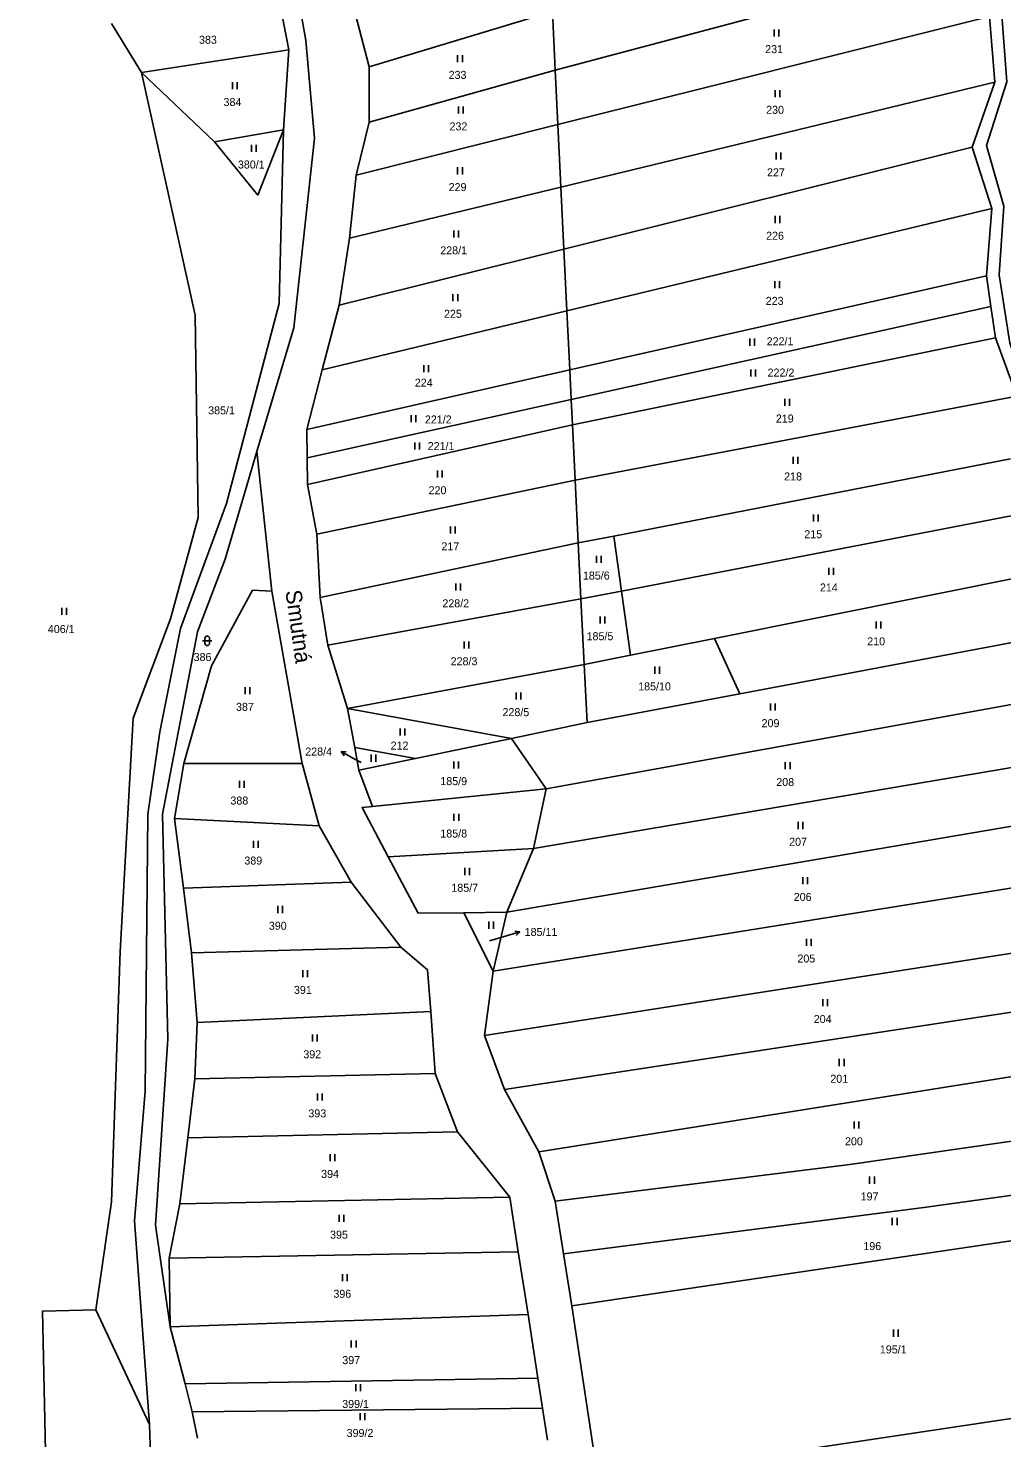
# Model space of a CAD drawing. Extents: x -776734 to -748832, y -1118122 to -976986.
# Drawn here: x -750804.6 to -750597.8, y -1113137.8 to -1112838.4 of the extents above; entities that cross this region are included whole.
import ezdxf

# ---------------------------------------------------------------- set-up
doc = ezdxf.new("R2010")
doc.units = 0
for name, color, linetype in [('KM_Hranice parcel', 7, 'Continuous'), ('KM_Parcelní čísla', 7, 'Continuous'), ('KM_Pop  PČ popisy', 7, 'Continuous'), ('KM_Značky kultur', 7, 'Continuous')]:
    doc.layers.add(name, color=color, linetype=linetype)

msp = doc.modelspace()

# ---------------------------------------------------------------- linework, layer by layer
at = {"layer": 'KM_Hranice parcel'}
for p, q in [((-750598.06, -1112822.14), (-750692.67, -1112847.35)), ((-750751.51, -1112831.52), (-750749.23, -1112843.03)), ((-750732.23, -1112846.63), (-750735.07, -1112835.47)), ((-750693.28, -1112834.83), (-750732.23, -1112846.63)), ((-750692.67, -1112847.35), (-750693.28, -1112834.83)), ((-750600.38, -1112835.89), (-750692.11, -1112858.88)), ((-750600.38, -1112835.89), (-750599.27, -1112849.89)), ((-750780.58, -1112847.85), (-750786.95, -1112837.44)), ((-750780.58, -1112847.85), (-750749.23, -1112843.03)), ((-750749.23, -1112843.03), (-750750.41, -1112860)), ((-750765.03, -1112862.51), (-750780.58, -1112847.85)), ((-750732.23, -1112858.37), (-750732.23, -1112846.63)), ((-750692.67, -1112847.35), (-750732.23, -1112858.37)), ((-750692.67, -1112847.35), (-750692.11, -1112858.88)), ((-750599.27, -1112849.89), (-750691.46, -1112872.14)), ((-750599.27, -1112849.89), (-750604.11, -1112863.71)), ((-750750.41, -1112860), (-750765.03, -1112862.51)), ((-750734.97, -1112869.62), (-750732.23, -1112858.37)), ((-750692.11, -1112858.88), (-750734.97, -1112869.62)), ((-750691.46, -1112872.14), (-750692.11, -1112858.88)), ((-750604.11, -1112863.71), (-750690.82, -1112885.33)), ((-750604.11, -1112863.71), (-750599.93, -1112876.71)), ((-750736.41, -1112882.99), (-750734.97, -1112869.62)), ((-750691.46, -1112872.14), (-750736.41, -1112882.99)), ((-750691.46, -1112872.14), (-750690.82, -1112885.33)), ((-750599.93, -1112876.71), (-750690.18, -1112898.44)), ((-750599.93, -1112876.71), (-750601.02, -1112890.97)), ((-750738.57, -1112897.23), (-750736.41, -1112882.99)), ((-750690.82, -1112885.33), (-750738.57, -1112897.23)), ((-750690.18, -1112898.44), (-750690.82, -1112885.33)), ((-750601.02, -1112890.97), (-750689.57, -1112910.99)), ((-750601.02, -1112890.97), (-750600.1, -1112897.55)), ((-750742.16, -1112910.95), (-750738.57, -1112897.23)), ((-750690.18, -1112898.44), (-750742.16, -1112910.95)), ((-750690.18, -1112898.44), (-750689.57, -1112910.99)), ((-750689.26, -1112917.26), (-750600.1, -1112897.55)), ((-750600.1, -1112897.55), (-750599.11, -1112904.18)), ((-750599.11, -1112904.18), (-750689, -1112922.68)), ((-750599.11, -1112904.18), (-750594.62, -1112916.55)), ((-750745.42, -1112923.62), (-750742.16, -1112910.95)), ((-750689.57, -1112910.99), (-750745.42, -1112923.62)), ((-750689.26, -1112917.26), (-750689.57, -1112910.99)), ((-750594.62, -1112916.55), (-750688.43, -1112934.42)), ((-750689.26, -1112917.26), (-750745.36, -1112929.66)), ((-750689, -1112922.68), (-750689.26, -1112917.26)), ((-750689, -1112922.68), (-750745.31, -1112935.32)), ((-750689, -1112922.68), (-750688.43, -1112934.42)), ((-750745.36, -1112929.66), (-750745.42, -1112923.62)), ((-750752.91, -1112957.98), (-750756.03, -1112928.31)), ((-750745.31, -1112935.32), (-750745.36, -1112929.66)), ((-750595.96, -1112929.86), (-750680.24, -1112946.27)), ((-750688.43, -1112934.42), (-750743.35, -1112945.88)), ((-750687.78, -1112947.74), (-750688.43, -1112934.42)), ((-750743.35, -1112945.88), (-750745.31, -1112935.32)), ((-750590.96, -1112941.01), (-750678.6, -1112957.97)), ((-750742.58, -1112959.36), (-750743.35, -1112945.88)), ((-750680.24, -1112946.27), (-750687.78, -1112947.74)), ((-750678.6, -1112957.97), (-750680.24, -1112946.27)), ((-750742.58, -1112959.36), (-750687.78, -1112947.74)), ((-750687.78, -1112947.74), (-750687.2, -1112959.64)), ((-750589.47, -1112954.14), (-750658.8, -1112968.01)), ((-750752.91, -1112957.98), (-750746.4, -1112994.62)), ((-750678.6, -1112957.97), (-750687.2, -1112959.64)), ((-750676.69, -1112971.59), (-750678.6, -1112957.97)), ((-750741.01, -1112969.44), (-750742.58, -1112959.36)), ((-750741.01, -1112969.44), (-750687.2, -1112959.64)), ((-750687.2, -1112959.64), (-750686.52, -1112973.56)), ((-750585.06, -1112966.87), (-750653.48, -1112979.78)), ((-750736.81, -1112982.94), (-750741.01, -1112969.44)), ((-750658.8, -1112968.01), (-750676.69, -1112971.59)), ((-750653.48, -1112979.78), (-750658.8, -1112968.01)), ((-750736.81, -1112982.94), (-750686.52, -1112973.56)), ((-750686.52, -1112973.56), (-750676.69, -1112971.59)), ((-750686.52, -1112973.56), (-750685.91, -1112985.9)), ((-750580.74, -1112979.34), (-750694.6, -1112999.96)), ((-750685.91, -1112985.9), (-750653.48, -1112979.78)), ((-750735.26, -1112991.21), (-750736.81, -1112982.94)), ((-750701.98, -1112989.25), (-750736.81, -1112982.94)), ((-750685.91, -1112985.9), (-750701.98, -1112989.25)), ((-750734.36, -1112996.01), (-750735.26, -1112991.21)), ((-750735.26, -1112991.21), (-750722.37, -1112993.51)), ((-750701.98, -1112989.25), (-750722.37, -1112993.51)), ((-750694.6, -1112999.96), (-750701.98, -1112989.25)), ((-750773.57, -1113006.28), (-750771.56, -1112994.56)), ((-750771.56, -1112994.56), (-750746.4, -1112994.62)), ((-750746.4, -1112994.62), (-750742.85, -1113007.82)), ((-750722.37, -1112993.51), (-750734.36, -1112996.01)), ((-750576.43, -1112992.21), (-750697.27, -1113012.63)), ((-750731.48, -1113003.72), (-750734.36, -1112996.01)), ((-750694.6, -1112999.96), (-750731.48, -1113003.72)), ((-750697.27, -1113012.63), (-750694.6, -1112999.96)), ((-750771.61, -1113021.05), (-750773.57, -1113006.28)), ((-750773.57, -1113006.28), (-750742.85, -1113007.82)), ((-750580.89, -1113005.37), (-750702.97, -1113026.17)), ((-750742.85, -1113007.82), (-750736, -1113019.77)), ((-750697.27, -1113012.63), (-750728.15, -1113014.41)), ((-750702.97, -1113026.17), (-750697.27, -1113012.63)), ((-750574.37, -1113017.58), (-750705.83, -1113038.71)), ((-750771.61, -1113021.05), (-750736, -1113019.77)), ((-750769.96, -1113034.79), (-750771.61, -1113021.05)), ((-750736, -1113019.77), (-750725.46, -1113033.6)), ((-750712.09, -1113026.28), (-750702.97, -1113026.17)), ((-750705.83, -1113038.71), (-750712.09, -1113026.28)), ((-750705.83, -1113038.71), (-750702.97, -1113026.17)), ((-750769.96, -1113034.79), (-750725.46, -1113033.6)), ((-750572.56, -1113031.29), (-750707.7, -1113052.36)), ((-750768.72, -1113049.61), (-750769.96, -1113034.79)), ((-750707.7, -1113052.36), (-750705.83, -1113038.71)), ((-750567.4, -1113043.1), (-750703.41, -1113063.82)), ((-750768.72, -1113049.61), (-750719.13, -1113047.29)), ((-750719.13, -1113047.29), (-750718.14, -1113060.4)), ((-750769.2, -1113061.57), (-750768.72, -1113049.61)), ((-750703.41, -1113063.82), (-750707.7, -1113052.36)), ((-750561.94, -1113055.7), (-750696.17, -1113077.09)), ((-750769.2, -1113061.57), (-750718.14, -1113060.4)), ((-750718.14, -1113060.4), (-750713.45, -1113072.8)), ((-750770.72, -1113074.13), (-750769.2, -1113061.57)), ((-750696.17, -1113077.09), (-750703.41, -1113063.82)), ((-750772.42, -1113088.09), (-750770.72, -1113074.13)), ((-750770.72, -1113074.13), (-750713.45, -1113072.8)), ((-750713.45, -1113072.8), (-750702.31, -1113086.67)), ((-750692.65, -1113087.57), (-750696.17, -1113077.09)), ((-750772.42, -1113088.09), (-750702.31, -1113086.67)), ((-750702.31, -1113086.67), (-750700.51, -1113098.29)), ((-750690.88, -1113098.75), (-750692.65, -1113087.57)), ((-750774.67, -1113099.63), (-750772.42, -1113088.09)), ((-750557.84, -1113090.3), (-750689.13, -1113109.81)), ((-750774.67, -1113099.63), (-750700.51, -1113098.29)), ((-750774.46, -1113114.26), (-750774.67, -1113099.63)), ((-750700.51, -1113098.29), (-750698.45, -1113111.6)), ((-750689.13, -1113109.81), (-750690.88, -1113098.75)), ((-750790.26, -1113110.65), (-750778.85, -1113135.02)), ((-750774.46, -1113114.26), (-750698.45, -1113111.6)), ((-750698.45, -1113111.6), (-750696.35, -1113125.14)), ((-750683.57, -1113146.84), (-750689.13, -1113109.81)), ((-750771.32, -1113126.35), (-750774.46, -1113114.26)), ((-750771.32, -1113126.35), (-750696.35, -1113125.14)), ((-750769.77, -1113132.33), (-750771.32, -1113126.35)), ((-750696.35, -1113125.14), (-750695.36, -1113131.52)), ((-750683.57, -1113146.84), (-750551.67, -1113127.11)), ((-750769.77, -1113132.33), (-750695.36, -1113131.52)), ((-750768.69, -1113137.91), (-750769.77, -1113132.33)), ((-750695.36, -1113131.52), (-750694.31, -1113138.31))]:
    msp.add_line(p, q, dxfattribs=at)
for points in [[(-750756.03, -1112928.31), (-750748.21, -1112902.04), (-750743.82, -1112861.79), (-750745.67, -1112840.99), (-750753.48, -1112796.36), (-750752.12, -1112781.2), (-750748.79, -1112773.96), (-750739.32, -1112755.33), (-750736.58, -1112746.33), (-750734.82, -1112732.73), (-750732.58, -1112722.58)], [(-750546.61, -1113143.9), (-750555.54, -1113091.33), (-750547.8, -1113080.2), (-750555.64, -1113068.8), (-750559, -1113055.33), (-750569.72, -1113031.61), (-750571.6, -1113017.63), (-750578.35, -1113005.26), (-750573.68, -1112991.16), (-750587.07, -1112953.88), (-750587.97, -1112941.17), (-750593.62, -1112929.58), (-750592.13, -1112916.09), (-750596.1, -1112905.28), (-750598.38, -1112890.8), (-750597.39, -1112876.21), (-750601.06, -1112863.34), (-750596.7, -1112849.83), (-750597.79, -1112835.67), (-750595.8, -1112822.56), (-750588.36, -1112808.31), (-750601.21, -1112761.45)], [(-750780.58, -1112847.85), (-750769.15, -1112899.35), (-750768.56, -1112942.37), (-750774.42, -1112963.86), (-750782.34, -1112984.99), (-750785.09, -1113034.55), (-750786.95, -1113087.71), (-750790.26, -1113110.65)], [(-750778.85, -1113135.02), (-750782.07, -1113091.74), (-750779.82, -1113064.2), (-750779.23, -1113005.36), (-750776.69, -1112987.85), (-750772.29, -1112965.91), (-750762.52, -1112939.35), (-750751.29, -1112896.86), (-750750.41, -1112860)], [(-750750.41, -1112860), (-750755.84, -1112873.86), (-750765.03, -1112862.51)], [(-750756.03, -1112928.31), (-750762.82, -1112951.19), (-750768.69, -1112966.65), (-750776.12, -1113005.34), (-750774.95, -1113053.11), (-750777.58, -1113092.67), (-750774.46, -1113114.26)], [(-750771.56, -1112994.56), (-750765.66, -1112973.87), (-750757.01, -1112957.79), (-750752.91, -1112957.98)], [(-750728.15, -1113014.41), (-750733.71, -1113003.96), (-750731.48, -1113003.72)], [(-750712.09, -1113026.28), (-750721.76, -1113026.4), (-750728.15, -1113014.41)], [(-750725.46, -1113033.6), (-750719.8, -1113038.39), (-750719.13, -1113047.29)], [(-750557.83, -1113069.37), (-750630.07, -1113079.79), (-750692.65, -1113087.57)], [(-750550.54, -1113080.07), (-750614.34, -1113088.9), (-750690.88, -1113098.75)], [(-750804.64, -1113218.53), (-750800.21, -1113177.11), (-750801.58, -1113110.91), (-750790.26, -1113110.65)], [(-750778.85, -1113135.02), (-750778.47, -1113148.06), (-750779.04, -1113175.14), (-750783.3, -1113204.49), (-750792.94, -1113214.82), (-750804.64, -1113218.53)]]:
    msp.add_lwpolyline(points, dxfattribs=at)
at = {"layer": 'KM_Pop  PČ popisy'}
for p, q in [((-750735.55, -1112993.49), (-750738.175, -1112992.035)), ((-750738.175, -1112992.035), (-750737.056, -1112992.083)), ((-750738.175, -1112992.035), (-750737.542, -1112992.959)), ((-750733.88, -1112994.4), (-750735.55, -1112993.49)), ((-750703.04, -1113031.2), (-750700.155, -1113030.373)), ((-750700.155, -1113030.373), (-750701.256, -1113030.168)), ((-750700.155, -1113030.373), (-750700.98, -1113031.13)), ((-750706.6, -1113032.22), (-750703.04, -1113031.2))]:
    msp.add_line(p, q, dxfattribs=at)
at = {"layer": 'KM_Značky kultur'}
for p, q in [((-750646.151, -1112840.15), (-750646.151, -1112838.65)), ((-750645.15, -1112840.15), (-750645.15, -1112838.65)), ((-750713.401, -1112845.62), (-750713.401, -1112844.12)), ((-750712.4, -1112845.62), (-750712.4, -1112844.12)), ((-750761.221, -1112851.39), (-750761.221, -1112849.89)), ((-750760.22, -1112851.39), (-750760.22, -1112849.89)), ((-750645.951, -1112853.04), (-750645.951, -1112851.54)), ((-750644.95, -1112853.04), (-750644.95, -1112851.54)), ((-750713.211, -1112856.56), (-750713.211, -1112855.06)), ((-750712.21, -1112856.56), (-750712.21, -1112855.06)), ((-750757.201, -1112864.66), (-750757.201, -1112863.16)), ((-750756.2, -1112864.66), (-750756.2, -1112863.16)), ((-750645.761, -1112866.32), (-750645.761, -1112864.82)), ((-750644.76, -1112866.32), (-750644.76, -1112864.82)), ((-750713.401, -1112869.45), (-750713.401, -1112867.95)), ((-750712.4, -1112869.45), (-750712.4, -1112867.95)), ((-750645.951, -1112879.79), (-750645.951, -1112878.29)), ((-750644.95, -1112879.79), (-750644.95, -1112878.29)), ((-750714.201, -1112882.89), (-750714.201, -1112881.39)), ((-750713.2, -1112882.89), (-750713.2, -1112881.39)), ((-750646.031, -1112893.62), (-750646.031, -1112892.12)), ((-750645.03, -1112893.62), (-750645.03, -1112892.12)), ((-750714.391, -1112896.37), (-750714.391, -1112894.87)), ((-750713.39, -1112896.37), (-750713.39, -1112894.87)), ((-750651.311, -1112905.84), (-750651.311, -1112904.34)), ((-750650.31, -1112905.84), (-750650.31, -1112904.34)), ((-750720.591, -1112911.47), (-750720.591, -1112909.97)), ((-750719.59, -1112911.47), (-750719.59, -1112909.97)), ((-750651.111, -1112912.38), (-750651.111, -1112910.88)), ((-750650.11, -1112912.38), (-750650.11, -1112910.88)), ((-750643.881, -1112918.61), (-750643.881, -1112917.11)), ((-750642.88, -1112918.61), (-750642.88, -1112917.11)), ((-750723.271, -1112922.11), (-750723.271, -1112920.61)), ((-750722.27, -1112922.11), (-750722.27, -1112920.61)), ((-750722.491, -1112927.92), (-750722.491, -1112926.42)), ((-750721.49, -1112927.92), (-750721.49, -1112926.42)), ((-750642.111, -1112930.92), (-750642.111, -1112929.42)), ((-750641.11, -1112930.92), (-750641.11, -1112929.42)), ((-750717.661, -1112933.85), (-750717.661, -1112932.35)), ((-750716.66, -1112933.85), (-750716.66, -1112932.35)), ((-750637.831, -1112943.18), (-750637.831, -1112941.68)), ((-750636.83, -1112943.18), (-750636.83, -1112941.68)), ((-750714.931, -1112945.76), (-750714.931, -1112944.26)), ((-750713.93, -1112945.76), (-750713.93, -1112944.26)), ((-750683.901, -1112951.97), (-750683.901, -1112950.47)), ((-750682.9, -1112951.97), (-750682.9, -1112950.47)), ((-750634.521, -1112954.5), (-750634.521, -1112953)), ((-750633.52, -1112954.5), (-750633.52, -1112953)), ((-750713.761, -1112957.87), (-750713.761, -1112956.37)), ((-750712.76, -1112957.87), (-750712.76, -1112956.37)), ((-750797.491, -1112963.03), (-750797.491, -1112961.53)), ((-750796.49, -1112963.03), (-750796.49, -1112961.53)), ((-750683.121, -1112964.85), (-750683.121, -1112963.35)), ((-750682.12, -1112964.85), (-750682.12, -1112963.35)), ((-750624.471, -1112965.94), (-750624.471, -1112964.44)), ((-750623.47, -1112965.94), (-750623.47, -1112964.44)), ((-750767.591, -1112968.531), (-750765.589, -1112968.531)), ((-750767.091, -1112968.031), (-750767.091, -1112969.032)), ((-750766.089, -1112969.032), (-750766.089, -1112968.031)), ((-750712.001, -1112970.17), (-750712.001, -1112968.67)), ((-750711, -1112970.17), (-750711, -1112968.67)), ((-750671.511, -1112975.51), (-750671.511, -1112974.01)), ((-750670.51, -1112975.51), (-750670.51, -1112974.01)), ((-750758.571, -1112979.86), (-750758.571, -1112978.36)), ((-750757.57, -1112979.86), (-750757.57, -1112978.36)), ((-750700.981, -1112980.98), (-750700.981, -1112979.48)), ((-750699.98, -1112980.98), (-750699.98, -1112979.48)), ((-750646.911, -1112983.32), (-750646.911, -1112981.82)), ((-750645.91, -1112983.32), (-750645.91, -1112981.82)), ((-750725.641, -1112988.64), (-750725.641, -1112987.14)), ((-750724.64, -1112988.64), (-750724.64, -1112987.14)), ((-750731.761, -1112994.2), (-750731.761, -1112992.7)), ((-750730.76, -1112994.2), (-750730.76, -1112992.7)), ((-750714.191, -1112995.63), (-750714.191, -1112994.13)), ((-750713.19, -1112995.63), (-750713.19, -1112994.13)), ((-750643.781, -1112995.82), (-750643.781, -1112994.32)), ((-750642.78, -1112995.82), (-750642.78, -1112994.32)), ((-750759.751, -1112999.75), (-750759.751, -1112998.25)), ((-750758.75, -1112999.75), (-750758.75, -1112998.25)), ((-750714.181, -1113006.76), (-750714.181, -1113005.26)), ((-750713.18, -1113006.76), (-750713.18, -1113005.26)), ((-750641.061, -1113008.51), (-750641.061, -1113007.01)), ((-750640.06, -1113008.51), (-750640.06, -1113007.01)), ((-750756.801, -1113012.5), (-750756.801, -1113011)), ((-750755.8, -1113012.5), (-750755.8, -1113011)), ((-750711.851, -1113018.28), (-750711.851, -1113016.78)), ((-750710.85, -1113018.28), (-750710.85, -1113016.78)), ((-750640.081, -1113020.23), (-750640.081, -1113018.73)), ((-750639.08, -1113020.23), (-750639.08, -1113018.73)), ((-750751.601, -1113026.35), (-750751.601, -1113024.85)), ((-750750.6, -1113026.35), (-750750.6, -1113024.85)), ((-750706.781, -1113029.67), (-750706.781, -1113028.17)), ((-750705.78, -1113029.67), (-750705.78, -1113028.17)), ((-750639.301, -1113033.31), (-750639.301, -1113031.81)), ((-750638.3, -1113033.31), (-750638.3, -1113031.81)), ((-750746.271, -1113039.97), (-750746.271, -1113038.47)), ((-750745.27, -1113039.97), (-750745.27, -1113038.47)), ((-750635.831, -1113046.16), (-750635.831, -1113044.66)), ((-750634.83, -1113046.16), (-750634.83, -1113044.66)), ((-750744.271, -1113053.65), (-750744.271, -1113052.15)), ((-750743.27, -1113053.65), (-750743.27, -1113052.15)), ((-750632.311, -1113058.85), (-750632.311, -1113057.35)), ((-750631.31, -1113058.85), (-750631.31, -1113057.35)), ((-750743.201, -1113066.2), (-750743.201, -1113064.7)), ((-750742.2, -1113066.2), (-750742.2, -1113064.7)), ((-750629.191, -1113072.13), (-750629.191, -1113070.63)), ((-750628.19, -1113072.13), (-750628.19, -1113070.63)), ((-750740.481, -1113079.06), (-750740.481, -1113077.56)), ((-750739.48, -1113079.06), (-750739.48, -1113077.56)), ((-750625.871, -1113083.84), (-750625.871, -1113082.34)), ((-750624.87, -1113083.84), (-750624.87, -1113082.34)), ((-750738.591, -1113091.96), (-750738.591, -1113090.46)), ((-750737.59, -1113091.96), (-750737.59, -1113090.46)), ((-750621.051, -1113092.62), (-750621.051, -1113091.12)), ((-750620.05, -1113092.62), (-750620.05, -1113091.12)), ((-750737.881, -1113104.52), (-750737.881, -1113103.02)), ((-750736.88, -1113104.52), (-750736.88, -1113103.02)), ((-750735.991, -1113118.61), (-750735.991, -1113117.11)), ((-750734.99, -1113118.61), (-750734.99, -1113117.11)), ((-750620.811, -1113116.34), (-750620.811, -1113114.84)), ((-750619.81, -1113116.34), (-750619.81, -1113114.84)), ((-750735.041, -1113127.92), (-750735.041, -1113126.42)), ((-750734.04, -1113127.92), (-750734.04, -1113126.42)), ((-750734.101, -1113134.08), (-750734.101, -1113132.58)), ((-750733.1, -1113134.08), (-750733.1, -1113132.58))]:
    msp.add_line(p, q, dxfattribs=at)
for centre, start, end in [((-750766.59, -1112968.0309), 0, 180), ((-750766.59, -1112969.0309), 180, 359.987886)]:
    msp.add_arc(centre, 0.5, start, end, dxfattribs=at)

# ---------------------------------------------------------------- texts
at = {"layer": 'KM_Parcelní čísla'}
for s, p in [('383', (-750768.345, -1112841.71)), ('231', (-750648.065, -1112843.7)), ('233', (-750715.315, -1112849.17)), ('384', (-750763.135, -1112854.94)), ('230', (-750647.865, -1112856.59)), ('232', (-750715.125, -1112860.11)), ('380/1', (-750760.088, -1112868.21)), ('227', (-750647.675, -1112869.87)), ('229', (-750715.315, -1112873)), ('226', (-750647.865, -1112883.34)), ('228/1', (-750717.088, -1112886.44)), ('223', (-750647.945, -1112897.17)), ('225', (-750716.305, -1112899.92)), ('222/1', (-750647.748, -1112905.76)), ('222/2', (-750647.548, -1112912.4)), ('224', (-750722.505, -1112914.55)), ('385/1', (-750766.408, -1112920.43)), ('221/2', (-750720.358, -1112922.36)), ('219', (-750645.795, -1112922.16)), ('221/1', (-750719.768, -1112928.02)), ('218', (-750644.035, -1112934.47)), ('220', (-750719.575, -1112937.4)), ('215', (-750639.745, -1112946.73)), ('217', (-750716.845, -1112949.31)), ('185/6', (-750686.788, -1112955.52)), ('214', (-750636.435, -1112958.05)), ('228/2', (-750716.648, -1112961.42)), ('406/1', (-750800.468, -1112966.88)), ('185/5', (-750686.008, -1112968.4)), ('210', (-750626.385, -1112969.49)), ('386', (-750769.495, -1112972.82)), ('228/3', (-750714.888, -1112973.72)), ('185/10', (-750675.047, -1112979.06)), ('387', (-750760.485, -1112983.41)), ('228/5', (-750703.868, -1112984.53)), ('209', (-750648.825, -1112986.87)), ('228/4', (-750745.777, -1112992.9)), ('212', (-750727.645, -1112991.63)), ('185/9', (-750717.078, -1112999.18)), ('208', (-750645.705, -1112999.37)), ('388', (-750761.675, -1113003.3)), ('185/8', (-750717.078, -1113010.31)), ('207', (-750642.975, -1113012.06)), ('389', (-750758.715, -1113016.05)), ('185/7', (-750714.738, -1113021.83)), ('206', (-750641.995, -1113023.78)), ('390', (-750753.515, -1113029.9)), ('185/11', (-750699.16, -1113031.22)), ('205', (-750641.215, -1113036.86)), ('391', (-750748.185, -1113043.52)), ('204', (-750637.745, -1113049.71)), ('392', (-750746.185, -1113057.2)), ('201', (-750634.225, -1113062.4)), ('393', (-750745.115, -1113069.75)), ('200', (-750631.105, -1113075.68)), ('394', (-750742.395, -1113082.61)), ('197', (-750627.785, -1113087.39)), ('395', (-750740.505, -1113095.51)), ('196', (-750627.205, -1113097.94)), ('396', (-750739.795, -1113108.07)), ('397', (-750737.905, -1113122.16)), ('195/1', (-750623.698, -1113119.89)), ('399/1', (-750737.928, -1113131.47)), ('399/2', (-750736.988, -1113137.63))]:
    msp.add_text(s, height=1.7, dxfattribs=at).set_placement(p)
at = {"layer": 'KM_Pop  PČ popisy'}
msp.add_text('Smutná', height=3.4, rotation=278, dxfattribs=at).set_placement((-750750.005, -1112957.951))

doc.saveas('drawing.dxf')
